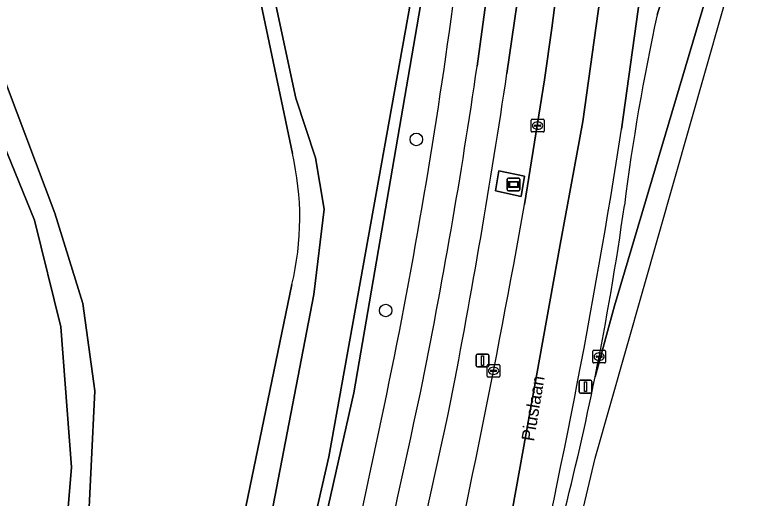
# Model space of a CAD drawing. Extents: x 162073 to 163043, y 381818 to 382561.
# Drawn here: x 162976.8 to 163034.3, y 382397.1 to 382434.8 of the extents above; entities that cross this region are included whole.
import ezdxf

# ---------------------------------------------------------------- set-up
doc = ezdxf.new("R2010")
doc.units = 0
for name, color, linetype in [('IMGEO_Berm_gesloten', 7, 'Continuous'), ('IMGEO_Berm_groen', 7, 'Continuous'), ('IMGEO_Boom', 7, 'Continuous'), ('IMGEO_Fietspad_gesloten', 7, 'Continuous'), ('IMGEO_Kolk', 7, 'Continuous'), ('IMGEO_Lichtmast', 7, 'Continuous'), ('IMGEO_Loofbos', 7, 'Continuous'), ('IMGEO_Oever', 7, 'Continuous'), ('IMGEO_Openbare_ruimte_label', 7, 'Continuous'), ('IMGEO_Reclamebord', 7, 'Continuous'), ('IMGEO_Rijbaan_regionaal_gesloten', 7, 'Continuous'), ('IMGEO_Verkeersbordpaal', 7, 'Continuous'), ('IMGEO_Voetpad_gesloten', 7, 'Continuous'), ('IMGEO_Voetpad_open', 7, 'Continuous'), ('IMGEO_Waterloop', 7, 'Continuous')]:
    doc.layers.add(name, color=color, linetype=linetype)

msp = doc.modelspace()

# ---------------------------------------------------------------- linework, layer by layer
at = {"layer": 'IMGEO_Berm_gesloten'}
msp.add_lwpolyline([(163026.801, 382434.834), (163029.759, 382444.383), (163026.683, 382445.056), (163026.592, 382445.076), (163026.008, 382440.165), (163025.898, 382439.366), (163024.039, 382425.902)], dxfattribs=at)
for centre, radius, start, end in [((163195.204, 382398.309), 172.318, 167.76257, 172.78227), ((162467.167, 382512.671), 563.591, 346.80773, 351.14372), ((162806.937, 382450.093), 219.393, 348.56048, 352.10538), ((162808.395, 382449.774), 217.901, 345.58273, 348.56656)]:
    msp.add_arc(centre, radius, start, end, dxfattribs=at)
at = {"layer": 'IMGEO_Berm_groen'}
for points in [[(163016.478, 382420.033), (163018.04, 382429.758), (163018.599, 382433.781), (163020.099, 382445.499), (163020.222, 382446.563), (163017.856, 382447.119)], [(163017.267, 382446.746), (163016.469, 382439.732), (163015.1, 382430.253)], [(163009.463, 382441.916), (163003.169, 382405.357), (162992.284, 382357.026), (162984.389, 382328.919), (162975.788, 382304.752), (162968.808, 382286.538), (162960.761, 382268.931), (162951.471, 382250), (162946.499, 382240.293), (162935.836, 382222.613), (162931.089, 382215.57), (162929.737, 382213.563), (162926.945, 382208.831), (162905.804, 382178.355)]]:
    msp.add_lwpolyline(points, dxfattribs=at)
msp.add_lwpolyline([(163016.483, 382422.236), (163016.216, 382420.663), (163014.217, 382421.108), (163014.474, 382422.671)], close=True, dxfattribs=at)
for centre, radius, start, end in [((162540.532, 382499.662), 474.721, 349.12836, 352.94504), ((162433.301, 382516.47), 588.152, 349.047818, 351.570673), ((162278.833, 382550.88), 749.16, 347.026116, 349.941257), ((161815.563, 382650.802), 1215.241, 347.071922, 348.577112), ((161002.934, 382834.145), 2053.214, 346.847616, 347.927796)]:
    msp.add_arc(centre, radius, start, end, dxfattribs=at)
at = {"layer": 'IMGEO_Boom'}
for centre in [(163008.042, 382425.109), (163005.656, 382411.767)]:
    msp.add_circle(centre, 0.489, dxfattribs=at)
at = {"layer": 'IMGEO_Fietspad_gesloten'}
msp.add_lwpolyline([(163015.1, 382430.253), (163016.469, 382439.732), (163017.267, 382446.746), (163014.724, 382447.047), (163014.71, 382445.899), (163014.151, 382441.34), (163013.613, 382436.951), (163012.78, 382430.823)], dxfattribs=at)
for centre, radius, start, end in [((162559.671, 382496.31), 457.817, 348.53826, 351.77604), ((162433.301, 382516.47), 588.152, 349.047818, 351.570673), ((161020.196, 382830.157), 2033.042, 346.858993, 347.938696), ((161002.934, 382834.145), 2053.214, 346.847616, 347.927796)]:
    msp.add_arc(centre, radius, start, end, dxfattribs=at)
at = {"layer": 'IMGEO_Kolk'}
for p, q in [((163016.991, 382425.764), (163016.991, 382426.616)), ((163017.066, 382426.69), (163017.918, 382426.69)), ((163017.479, 382426.47), (163017.504, 382426.47)), ((163017.992, 382426.616), (163017.992, 382425.764)), ((163017.918, 382425.69), (163017.066, 382425.69)), ((163017.25, 382426.184), (163017.25, 382426.196)), ((163017.688, 382426.147), (163017.29, 382426.147)), ((163017.293, 382426.233), (163017.691, 382426.233)), ((163017.502, 382425.91), (163017.477, 382425.91)), ((163017.734, 382426.196), (163017.734, 382426.184)), ((163021.786, 382407.746), (163021.786, 382408.598)), ((163021.861, 382408.672), (163022.713, 382408.672)), ((163022.274, 382408.452), (163022.299, 382408.452)), ((163022.787, 382408.598), (163022.787, 382407.746)), ((163022.045, 382408.166), (163022.045, 382408.178)), ((163022.483, 382408.129), (163022.085, 382408.129)), ((163022.088, 382408.215), (163022.486, 382408.215)), ((163022.297, 382407.892), (163022.272, 382407.892)), ((163022.529, 382408.178), (163022.529, 382408.166)), ((163013.557, 382406.635), (163013.557, 382407.487)), ((163013.632, 382407.561), (163014.484, 382407.561)), ((163014.045, 382407.341), (163014.07, 382407.341)), ((163014.558, 382407.487), (163014.558, 382406.635)), ((163022.713, 382407.672), (163021.861, 382407.672)), ((163013.816, 382407.055), (163013.816, 382407.067)), ((163014.254, 382407.018), (163013.856, 382407.018)), ((163013.859, 382407.104), (163014.257, 382407.104)), ((163014.068, 382406.781), (163014.043, 382406.781)), ((163014.3, 382407.067), (163014.3, 382407.055)), ((163014.484, 382406.561), (163013.632, 382406.561))]:
    msp.add_line(p, q, dxfattribs=at)
for points in [[(163016.991, 382425.764), (163016.991, 382426.616)], [(163017.066, 382426.69), (163017.918, 382426.69)], [(163017.992, 382426.616), (163017.992, 382425.764)], [(163017.918, 382425.69), (163017.066, 382425.69)], [(163021.786, 382407.746), (163021.786, 382408.598)], [(163021.861, 382408.672), (163022.713, 382408.672)], [(163022.787, 382408.598), (163022.787, 382407.746)], [(163013.557, 382406.635), (163013.557, 382407.487)], [(163013.632, 382407.561), (163014.484, 382407.561)], [(163014.558, 382407.487), (163014.558, 382406.635)], [(163022.713, 382407.672), (163021.861, 382407.672)], [(163014.484, 382406.561), (163013.632, 382406.561)]]:
    msp.add_lwpolyline(points, dxfattribs=at)
for centre, radius, start, end in [((163017.068, 382426.614), 0.0765, 91.55205, 178.44795), ((163017.068, 382426.614), 0.0765, 91.55205, 178.44795), ((163017.916, 382426.614), 0.0765, 1.55205, 88.44795), ((163017.916, 382426.614), 0.0765, 1.55205, 88.44795), ((163017.068, 382425.766), 0.0765, 181.55205, 268.44795), ((163017.068, 382425.766), 0.0765, 181.55205, 268.44795), ((163017.29, 382426.193), 0.0403, 85.87752, 175.75265), ((163017.287, 382426.183), 0.0366, 178.93798, 274.71019), ((163017.691, 382426.19), 0.043, 264.86636, 352.45326), ((163017.695, 382426.195), 0.0386, 1.73085, 96.63898), ((163017.916, 382425.766), 0.0765, 271.55205, 358.44795), ((163017.916, 382425.766), 0.0765, 271.55205, 358.44795), ((163021.863, 382408.596), 0.0765, 91.55205, 178.44795), ((163021.863, 382408.596), 0.0765, 91.55205, 178.44795), ((163022.711, 382408.596), 0.0765, 1.55205, 88.44795), ((163022.711, 382408.596), 0.0765, 1.55205, 88.44795), ((163022.085, 382408.175), 0.0403, 85.87752, 175.75265), ((163022.082, 382408.165), 0.0366, 178.93798, 274.71019), ((163022.486, 382408.172), 0.043, 264.86636, 352.45326), ((163022.49, 382408.177), 0.0386, 1.73085, 96.63898), ((163013.634, 382407.485), 0.0765, 91.55205, 178.44795), ((163013.634, 382407.485), 0.0765, 91.55205, 178.44795), ((163014.482, 382407.485), 0.0765, 1.55205, 88.44795), ((163014.482, 382407.485), 0.0765, 1.55205, 88.44795), ((163021.863, 382407.748), 0.0765, 181.55205, 268.44795), ((163021.863, 382407.748), 0.0765, 181.55205, 268.44795), ((163022.711, 382407.748), 0.0765, 271.55205, 358.44795), ((163022.711, 382407.748), 0.0765, 271.55205, 358.44795), ((163013.856, 382407.064), 0.0403, 85.87752, 175.75265), ((163013.853, 382407.054), 0.0366, 178.93798, 274.71019), ((163014.257, 382407.061), 0.043, 264.86636, 352.45326), ((163014.261, 382407.066), 0.0386, 1.73085, 96.63898), ((163013.634, 382406.637), 0.0765, 181.55205, 268.44795), ((163013.634, 382406.637), 0.0765, 181.55205, 268.44795), ((163014.482, 382406.637), 0.0765, 271.55205, 358.44795), ((163014.482, 382406.637), 0.0765, 271.55205, 358.44795)]:
    msp.add_arc(centre, radius, start, end, dxfattribs=at)
for centre, major_axis, ratio, start_param, end_param in [((163017.478, 382426.19), (-0.387, 0.002), 0.722429, 4.712389, 7.853982), ((163017.503, 382426.19), (-0.39, 0.002), 0.717154, 1.570796, 4.712389), ((163022.273, 382408.172), (-0.387, 0.002), 0.722429, 4.712389, 7.853982), ((163022.298, 382408.172), (-0.39, 0.002), 0.717154, 1.570796, 4.712389), ((163014.044, 382407.061), (-0.387, 0.002), 0.722429, 4.712389, 7.853982), ((163014.069, 382407.061), (-0.39, 0.002), 0.717154, 1.570796, 4.712389)]:
    msp.add_ellipse(centre, major_axis=major_axis, ratio=ratio, start_param=start_param, end_param=end_param, dxfattribs=at)
at = {"layer": 'IMGEO_Lichtmast'}
for p, q in [((163020.734, 382405.421), (163020.734, 382406.221)), ((163020.734, 382406.221), (163020.734, 382405.421)), ((163020.834, 382406.321), (163021.624, 382406.321)), ((163021.624, 382406.321), (163020.834, 382406.321)), ((163021.724, 382406.221), (163021.724, 382405.421)), ((163021.724, 382405.421), (163021.724, 382406.221)), ((163021.624, 382405.321), (163020.834, 382405.321)), ((163020.834, 382405.321), (163021.624, 382405.321))]:
    msp.add_line(p, q, dxfattribs=at)
msp.add_lwpolyline([(163021.154, 382406.196), (163021.304, 382406.196), (163021.304, 382405.446), (163021.154, 382405.446), (163021.154, 382406.196)], dxfattribs=at)
for centre, start, end in [((163020.834, 382406.221), 90, 180), ((163020.834, 382406.221), 90, 180), ((163021.624, 382406.221), 0, 90), ((163021.624, 382406.221), 360, 90), ((163020.834, 382405.421), 180, 270), ((163020.834, 382405.421), 180, 270), ((163021.624, 382405.421), 270, 0), ((163021.624, 382405.421), 270, 0)]:
    msp.add_arc(centre, 0.1, start, end, dxfattribs=at)
at = {"layer": 'IMGEO_Loofbos'}
for points in [[(162998.39, 382424.014), (162993.286, 382448.387)], [(162975.46, 382368.288), (162976.876, 382376.274), (162980.344, 382389.491), (162981.182, 382399.534), (162980.344, 382410.491), (162978.288, 382418.82), (162973.109, 382431.527)], [(162975.418, 382431.161), (162979.892, 382419.367), (162982.055, 382412.307), (162982.994, 382405.506), (162982.428, 382393.752), (162981.49, 382387.093), (162978.065, 382373.373), (162977.454, 382370.716), (162975.341, 382358.476)], [(162963.955, 382290.894), (162969.218, 382303.881), (162976.764, 382325.307), (162982.193, 382343.106), (162986.049, 382356.464), (162989.459, 382370.819), (162998.355, 382413.783)]]:
    msp.add_lwpolyline(points, dxfattribs=at)
msp.add_arc((162976.548, 382418.973), 22.416, 346.61244, 12.99555, dxfattribs=at)
at = {"layer": 'IMGEO_Oever'}
for points in [[(162892.722, 382168.464), (162918.54, 382203.454), (162931.618, 382221.798), (162955.992, 382266.044), (162969.325, 382297.636), (162974.421, 382310.46), (162988.433, 382357.849), (162995.227, 382387.912), (163000.068, 382413.008), (163000.875, 382419.675), (163000.196, 382423.666), (162998.667, 382428.337), (162994.251, 382448.974)], [(163008.773, 382448.889), (163008.614, 382441.447), (163001.225, 382400.343), (162989.378, 382348.581), (162985.811, 382335.46), (162984.75, 382331.723), (162975.992, 382306.224), (162975.365, 382304.579), (162961.799, 382271.914), (162959.187, 382266.607), (162950.695, 382249.292), (162938.115, 382226.798), (162934.76, 382221.447), (162923.062, 382203.846), (162910.026, 382185.333)], [(162993.286, 382448.387), (162998.39, 382424.014)], [(162827.052, 382100.158), (162834.001, 382104.842), (162837.2, 382107.28), (162849.38, 382117.57), (162857.282, 382124.933), (162872.251, 382139.718), (162883.668, 382152.294), (162899.535, 382170.594), (162905.804, 382178.355), (162926.945, 382208.831), (162929.737, 382213.563), (162931.089, 382215.57), (162935.836, 382222.613), (162946.499, 382240.293), (162951.471, 382250), (162960.761, 382268.931), (162968.808, 382286.538), (162975.788, 382304.752), (162984.389, 382328.919), (162992.284, 382357.026), (163003.169, 382405.357), (163009.463, 382441.916)], [(162998.355, 382413.783), (162989.459, 382370.819), (162986.049, 382356.464), (162982.193, 382343.106), (162976.764, 382325.307), (162969.218, 382303.881), (162963.955, 382290.894), (162956.799, 382274.275), (162944.627, 382250), (162941.092, 382243.667), (162927.039, 382220.169), (162920.308, 382210.566), (162913.654, 382201.075), (162904.582, 382188.642), (162891.22, 382171.7), (162879.767, 382158.337), (162866.744, 382144.32), (162846.879, 382124.841), (162835.948, 382115.508), (162816.441, 382100.26), (162816.03, 382099.774)]]:
    msp.add_lwpolyline(points, dxfattribs=at)
msp.add_arc((162976.548, 382418.973), 22.416, 346.61244, 12.99555, dxfattribs=at)
at = {"layer": 'IMGEO_Reclamebord'}
for p, q in [((163015.127, 382421.197), (163015.127, 382421.997)), ((163015.127, 382421.997), (163015.127, 382421.197)), ((163015.227, 382422.097), (163016.017, 382422.097)), ((163016.017, 382422.097), (163015.227, 382422.097)), ((163016.117, 382421.997), (163016.117, 382421.197)), ((163016.117, 382421.197), (163016.117, 382421.997)), ((163016.017, 382421.097), (163015.227, 382421.097)), ((163015.227, 382421.097), (163016.017, 382421.097))]:
    msp.add_line(p, q, dxfattribs=at)
for points in [[(163015.228, 382421.829), (163016.016, 382421.829), (163016.016, 382421.365), (163015.228, 382421.365), (163015.228, 382421.829)], [(163015.293, 382421.764), (163015.293, 382421.43), (163015.951, 382421.43), (163015.951, 382421.764), (163015.293, 382421.764)]]:
    msp.add_lwpolyline(points, dxfattribs=at)
for centre, start, end in [((163015.227, 382421.997), 90, 180), ((163015.227, 382421.997), 90, 180), ((163016.017, 382421.997), 0, 90), ((163016.017, 382421.997), 360, 90), ((163015.227, 382421.197), 180, 270), ((163015.227, 382421.197), 180, 270), ((163016.017, 382421.197), 270, 0), ((163016.017, 382421.197), 270, 0)]:
    msp.add_arc(centre, 0.1, start, end, dxfattribs=at)
at = {"layer": 'IMGEO_Rijbaan_regionaal_gesloten'}
for points in [[(163024.727, 382478.897), (163022.094, 382461.391), (163021.27, 382454.791), (163020.83, 382451.386), (163020.222, 382446.563), (163023.682, 382445.756), (163021.024, 382426.499), (163020.138, 382421.707), (163019.252, 382416.915), (163015.267, 382394.846), (163008.303, 382364.481), (163000.856, 382336.21), (162998.252, 382327.416), (162995.648, 382318.621), (162984.803, 382289.132), (162980.91, 382279.813), (162977.017, 382270.493), (162968.675, 382253.662), (162966.989, 382250), (162962.804, 382241.338), (162958.2, 382233.459), (162960.969, 382231.641)], [(163024.039, 382425.902), (163025.898, 382439.366), (163026.008, 382440.165), (163026.592, 382445.076), (163027.159, 382449.836)], [(163019.252, 382416.915), (163020.138, 382421.707), (163021.024, 382426.499), (163023.682, 382445.756), (163020.222, 382446.563), (163020.099, 382445.499), (163018.599, 382433.781), (163018.04, 382429.758), (163016.478, 382420.033)], [(163032.875, 382443.8), (163029.759, 382444.383), (163026.801, 382434.834)], [(162956.261, 382217.556), (162959.404, 382222.731), (162963.365, 382229.253), (162982.804, 382270.096), (163002.164, 382316.367), (163021.987, 382400.242), (163034.29, 382443.535), (163032.875, 382443.8), (163030.371, 382435.334), (163023.486, 382412.136), (163021.972, 382406.58)], [(163021.972, 382406.58), (163023.486, 382412.136), (163030.371, 382435.334), (163032.875, 382443.8)], [(162955.491, 382235.237), (162958.2, 382233.459), (162962.804, 382241.338), (162966.989, 382250), (162968.675, 382253.662), (162977.017, 382270.493), (162980.91, 382279.813), (162984.803, 382289.132), (162995.648, 382318.621), (162998.252, 382327.416), (163000.856, 382336.21), (163008.303, 382364.481), (163015.267, 382394.846), (163019.252, 382416.915)]]:
    msp.add_lwpolyline(points, dxfattribs=at)
for centre, radius, start, end in [((163195.204, 382398.309), 172.318, 167.76257, 172.78227), ((162467.167, 382512.671), 563.591, 346.80773, 351.14372), ((162278.833, 382550.88), 749.16, 347.026116, 349.941257), ((162806.937, 382450.093), 219.393, 348.56048, 352.10538), ((162808.395, 382449.774), 217.901, 345.58273, 348.56656)]:
    msp.add_arc(centre, radius, start, end, dxfattribs=at)
at = {"layer": 'IMGEO_Verkeersbordpaal'}
for p, q in [((163012.703, 382407.462), (163012.703, 382408.262)), ((163012.703, 382408.262), (163012.703, 382407.462)), ((163012.803, 382408.362), (163013.593, 382408.362)), ((163013.593, 382408.362), (163012.803, 382408.362)), ((163013.693, 382408.262), (163013.693, 382407.462)), ((163013.693, 382407.462), (163013.693, 382408.262)), ((163013.593, 382407.362), (163012.803, 382407.362)), ((163012.803, 382407.362), (163013.593, 382407.362))]:
    msp.add_line(p, q, dxfattribs=at)
msp.add_lwpolyline([(163013.123, 382408.237), (163013.273, 382408.237), (163013.273, 382407.487), (163013.123, 382407.487), (163013.123, 382408.237)], dxfattribs=at)
for centre, start, end in [((163012.803, 382408.262), 90, 180), ((163012.803, 382408.262), 90, 180), ((163013.593, 382408.262), 0, 90), ((163013.593, 382408.262), 360, 90), ((163012.803, 382407.462), 180, 270), ((163012.803, 382407.462), 180, 270), ((163013.593, 382407.462), 270, 0), ((163013.593, 382407.462), 270, 0)]:
    msp.add_arc(centre, 0.1, start, end, dxfattribs=at)
at = {"layer": 'IMGEO_Voetpad_gesloten'}
for points in [[(162975.341, 382358.476), (162977.454, 382370.716), (162978.065, 382373.373), (162981.49, 382387.093), (162982.428, 382393.752), (162982.994, 382405.506), (162982.055, 382412.307), (162979.892, 382419.367), (162975.418, 382431.161), (162974.502, 382432.975), (162973.55, 382434.767), (162972.524, 382436.513), (162970.771, 382438.993), (162970.108, 382439.776), (162968.662, 382441.214), (162967.326, 382442.241), (162965.284, 382443.344), (162963.393, 382444.046), (162961.417, 382444.596)], [(162973.109, 382431.527), (162978.288, 382418.82), (162980.344, 382410.491), (162981.182, 382399.534), (162980.344, 382389.491), (162976.876, 382376.274), (162975.46, 382368.288)]]:
    msp.add_lwpolyline(points, dxfattribs=at)
at = {"layer": 'IMGEO_Voetpad_open'}
msp.add_lwpolyline([(163012.78, 382430.823), (163013.613, 382436.951), (163014.151, 382441.34), (163014.71, 382445.899), (163014.724, 382447.047)], dxfattribs=at)
msp.add_lwpolyline([(163016.483, 382422.236), (163014.474, 382422.671), (163014.217, 382421.108), (163016.216, 382420.663)], close=True, dxfattribs=at)
for centre, radius, start, end in [((162540.532, 382499.662), 474.721, 349.12836, 352.94504), ((162559.671, 382496.31), 457.817, 348.53826, 351.77604), ((161815.563, 382650.802), 1215.241, 347.071922, 348.577112), ((161020.196, 382830.157), 2033.042, 346.858993, 347.938696)]:
    msp.add_arc(centre, radius, start, end, dxfattribs=at)
at = {"layer": 'IMGEO_Waterloop'}
for points in [[(162994.251, 382448.974), (162998.667, 382428.337), (163000.196, 382423.666), (163000.875, 382419.675), (163000.068, 382413.008), (162995.227, 382387.912), (162988.433, 382357.849), (162974.421, 382310.46), (162969.325, 382297.636), (162955.992, 382266.044), (162931.618, 382221.798), (162918.54, 382203.454), (162892.722, 382168.464)], [(162910.026, 382185.333), (162923.062, 382203.846), (162934.76, 382221.447), (162938.115, 382226.798), (162950.695, 382249.292), (162959.187, 382266.607), (162961.799, 382271.914), (162975.365, 382304.579), (162975.992, 382306.224), (162984.75, 382331.723), (162985.811, 382335.46), (162989.378, 382348.581), (163001.225, 382400.343), (163008.614, 382441.447), (163008.773, 382448.889)]]:
    msp.add_lwpolyline(points, dxfattribs=at)

# ---------------------------------------------------------------- texts
at = {"layer": 'IMGEO_Openbare_ruimte_label'}
msp.add_text('Piuslaan', height=1, rotation=80.56592, dxfattribs=at).set_placement((163017.205, 382401.521))

doc.saveas('drawing.dxf')
